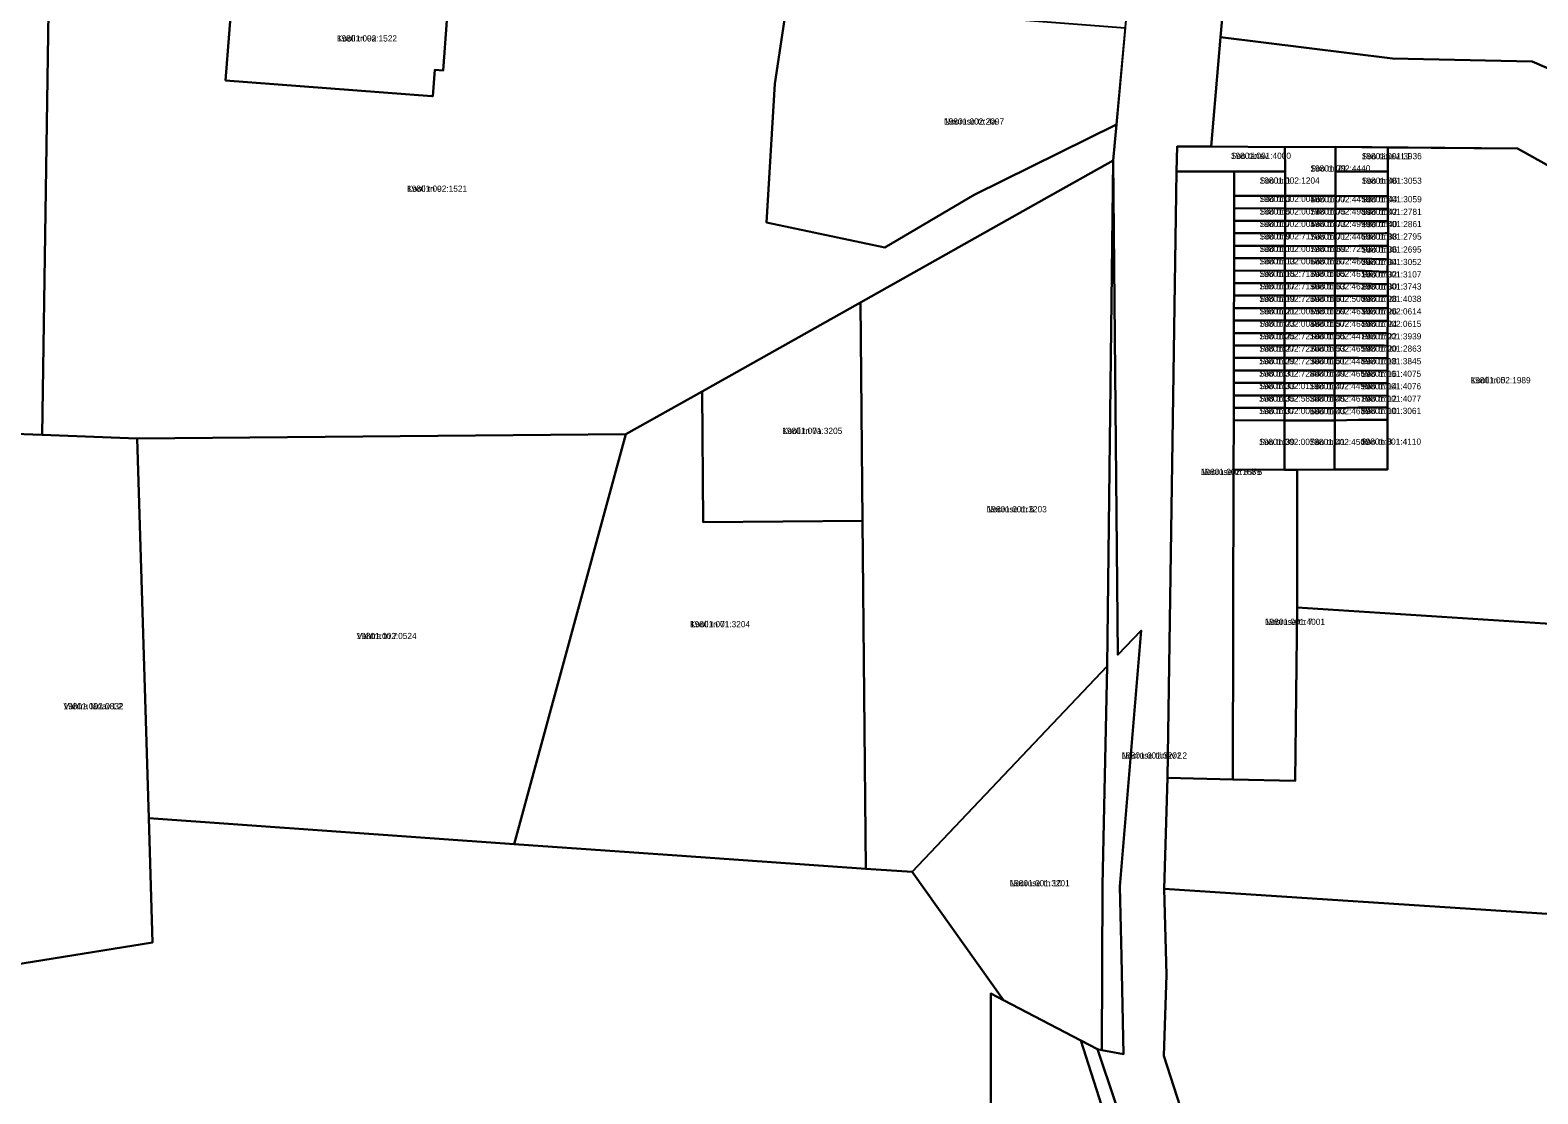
# Model space of a CAD drawing. Extents: x 516875 to 535633, y 6574491 to 6593094.
# Drawn here: x 530183.2 to 530547.5, y 6587606.7 to 6587863.8 of the extents above; entities that cross this region are included whole.
import ezdxf

# ---------------------------------------------------------------- set-up
doc = ezdxf.new("R2010")
doc.units = 0
for name, color, linetype in [('L_AADRESS', 7, 'Continuous'), ('PIIR', 7, 'Continuous'), ('TUNNUS', 7, 'Continuous')]:
    doc.layers.add(name, color=color, linetype=linetype)

msp = doc.modelspace()

# ---------------------------------------------------------------- linework, layer by layer
at = {"layer": 'PIIR'}
for points in [[(530494.19, 6587459.19), (530441.06, 6587617.5), (530442.15, 6587617.29), (530447.37, 6587616.26), (530446.85, 6587639.9), (530446.48, 6587656.81), (530451.63, 6587718.74), (530446, 6587712.8), (530444.84, 6587832.36), (530445.64, 6587841.06), (530465.86, 6588059.67)], [(530471.69, 6587872.04), (530470.83, 6587862.14), (530468.53, 6587835.68), (530460.3, 6587835.72), (530460.21, 6587829.69), (530457.99, 6587683.12), (530457.19, 6587656.26), (530457.79, 6587635.49), (530457.12, 6587615.92), (530464.25, 6587593.63)], [(530568.2, 6587820.95), (530542.6, 6587835.25), (530498.58, 6587835.59), (530486.39, 6587835.58), (530468.53, 6587835.68), (530470.83, 6587862.14), (530512.37, 6587856.99), (530546.08, 6587856.29), (530570.37, 6587845.76)], [(530564.24, 6587719.42), (530489.34, 6587724.29), (530489.31, 6587757.58), (530498.39, 6587757.59), (530511.13, 6587757.6), (530511.15, 6587769.59), (530511.16, 6587775.47), (530511.17, 6587778.5), (530511.17, 6587781.5), (530511.19, 6587784.55), (530511.19, 6587787.55), (530511.19, 6587790.55), (530511.2, 6587793.58), (530511.2, 6587796.6), (530511.2, 6587799.59), (530511.21, 6587802.39), (530511.19, 6587805.45), (530511.22, 6587808.42), (530511.22, 6587811.68), (530511.29, 6587814.73), (530511.26, 6587817.71), (530511.24, 6587820.67), (530511.24, 6587823.71), (530511.25, 6587829.64), (530511.26, 6587835.49), (530542.6, 6587835.25), (530568.2, 6587820.95)]]:
    msp.add_lwpolyline(points, dxfattribs=at)
for points in [[(530190.25, 6588040.19), (530188.72, 6587938.52), (530187.9, 6587884.41), (530186.12, 6587765.97), (530172.61, 6587766.49), (530173.22, 6587801), (530173.88, 6587838.5), (530173.97, 6587851.16), (530174.34, 6587868.11), (530175.17, 6587906.82), (530176.17, 6587967.78), (530176.71, 6587998.13), (530177.48, 6588041.95), (530188.84, 6588043.15), (530190.3, 6588043.72)], [(530470.83, 6587862.14), (530471.69, 6587872.04), (530515.98, 6587902.3), (530516.36, 6587909.81), (530549.92, 6587905.8), (530549.32, 6587896.6), (530553.58, 6587884.9), (530565.48, 6587882.55), (530571.4, 6587878.98), (530574.15, 6587874.67), (530570.37, 6587845.76), (530546.08, 6587856.29), (530512.37, 6587856.99)], [(530445.64, 6587841.06), (530444.84, 6587832.36), (530428.2, 6587822.98), (530383.81, 6587798.02), (530345.55, 6587776.51), (530327.09, 6587766.19), (530209.02, 6587765.1), (530186.12, 6587765.97), (530187.9, 6587884.41), (530366.08, 6587870.71), (530363.1, 6587850.89), (530361.08, 6587817.32), (530389.74, 6587811.3), (530411.25, 6587824.06)], [(530230.39, 6587851.7), (530232.16, 6587874.28), (530284.21, 6587870.18), (530283.9, 6587866.19), (530283.01, 6587854.07), (530281, 6587854.22), (530280.52, 6587847.89), (530280.24, 6587847.91)], [(530230.39, 6587851.7), (530280.24, 6587847.91), (530280.52, 6587847.89), (530281, 6587854.22), (530283.01, 6587854.07), (530283.9, 6587866.19), (530284.21, 6587870.18), (530232.16, 6587874.28)], [(530447.8, 6587864.43), (530445.64, 6587841.06), (530411.25, 6587824.06), (530389.74, 6587811.3), (530361.08, 6587817.32), (530363.1, 6587850.89), (530366.08, 6587870.71)], [(530486.43, 6587829.69), (530474.13, 6587829.69), (530460.21, 6587829.69), (530460.3, 6587835.72), (530468.53, 6587835.68), (530486.39, 6587835.58)], [(530486.42, 6587823.77), (530486.43, 6587829.69), (530486.39, 6587835.58), (530498.58, 6587835.59), (530498.62, 6587829.66), (530498.6, 6587823.74)], [(530498.58, 6587835.59), (530511.26, 6587835.49), (530511.25, 6587829.64), (530498.62, 6587829.66)], [(530384.3, 6587745.22), (530383.81, 6587798.02), (530428.2, 6587822.98), (530444.84, 6587832.36), (530443.4, 6587710.05), (530396.32, 6587660.33), (530385.09, 6587661.12)], [(530443.4, 6587710.05), (530444.84, 6587832.36), (530446, 6587712.8), (530451.63, 6587718.74), (530446.48, 6587656.81), (530446.85, 6587639.9), (530447.37, 6587616.26), (530442.15, 6587617.29), (530442.33, 6587657.1)], [(530460.21, 6587829.69), (530474.13, 6587829.69), (530474.12, 6587823.79), (530474.11, 6587820.77), (530474.11, 6587817.75), (530474.1, 6587814.74), (530474.09, 6587811.73), (530474.08, 6587808.72), (530474.08, 6587805.7), (530474.07, 6587802.68), (530474.07, 6587799.67), (530474.06, 6587796.65), (530474.06, 6587793.63), (530474.05, 6587790.62), (530474.04, 6587787.61), (530474.04, 6587784.59), (530474.02, 6587781.58), (530474.02, 6587778.56), (530474.02, 6587775.55), (530474.01, 6587772.53), (530474, 6587769.52), (530473.97, 6587757.63), (530473.78, 6587682.72), (530457.99, 6587683.12)], [(530474.13, 6587829.69), (530486.43, 6587829.69), (530486.42, 6587823.77), (530480.39, 6587823.78), (530474.12, 6587823.79)], [(530498.6, 6587823.74), (530498.62, 6587829.66), (530511.25, 6587829.64), (530511.24, 6587823.71), (530510.65, 6587823.71), (530504.31, 6587823.72)], [(530474.12, 6587823.79), (530486.42, 6587823.77), (530486.41, 6587820.75), (530474.11, 6587820.77)], [(530486.41, 6587820.75), (530486.41, 6587817.74), (530474.11, 6587817.75), (530474.11, 6587820.77)], [(530486.42, 6587823.77), (530498.6, 6587823.74), (530498.6, 6587820.67), (530486.41, 6587820.75)], [(530486.41, 6587820.75), (530498.6, 6587820.67), (530498.54, 6587817.73), (530486.41, 6587817.74)], [(530498.54, 6587817.73), (530498.6, 6587820.67), (530504.32, 6587820.67), (530510.6, 6587820.66), (530511.24, 6587820.67), (530511.26, 6587817.71), (530510.63, 6587817.69), (530504.2, 6587817.68)], [(530498.6, 6587820.67), (530498.6, 6587823.74), (530504.31, 6587823.72), (530510.65, 6587823.71), (530511.24, 6587823.71), (530511.24, 6587820.67), (530510.6, 6587820.66), (530504.32, 6587820.67)], [(530486.41, 6587817.74), (530486.4, 6587814.72), (530474.1, 6587814.74), (530474.11, 6587817.75)], [(530486.41, 6587817.74), (530498.54, 6587817.73), (530498.53, 6587814.72), (530486.4, 6587814.72)], [(530498.53, 6587814.72), (530498.54, 6587817.73), (530504.2, 6587817.68), (530510.63, 6587817.69), (530511.26, 6587817.71), (530511.29, 6587814.73), (530510.63, 6587814.73), (530504.22, 6587814.7)], [(530486.4, 6587814.72), (530486.39, 6587811.71), (530474.09, 6587811.73), (530474.1, 6587814.74)], [(530498.53, 6587814.72), (530498.57, 6587811.65), (530486.39, 6587811.71), (530486.4, 6587814.72)], [(530498.57, 6587811.65), (530498.53, 6587814.72), (530504.22, 6587814.7), (530510.63, 6587814.73), (530511.29, 6587814.73), (530511.22, 6587811.68), (530510.62, 6587811.68), (530504.19, 6587811.69)], [(530474.09, 6587811.73), (530486.39, 6587811.71), (530486.39, 6587808.69), (530474.08, 6587808.72)], [(530486.39, 6587811.71), (530498.57, 6587811.65), (530498.57, 6587808.64), (530486.39, 6587808.69)], [(530498.57, 6587808.64), (530498.57, 6587811.65), (530504.19, 6587811.69), (530510.62, 6587811.68), (530511.22, 6587811.68), (530511.22, 6587808.42), (530510.7, 6587808.44), (530504.14, 6587808.61)], [(530486.39, 6587808.69), (530486.38, 6587805.68), (530474.08, 6587805.7), (530474.08, 6587808.72)], [(530486.39, 6587808.69), (530498.57, 6587808.64), (530498.52, 6587805.7), (530486.38, 6587805.68)], [(530498.52, 6587805.7), (530498.57, 6587808.64), (530504.14, 6587808.61), (530510.7, 6587808.44), (530511.22, 6587808.42), (530511.19, 6587805.45), (530510.73, 6587805.43), (530504.16, 6587805.71)], [(530474.08, 6587805.7), (530486.38, 6587805.68), (530486.32, 6587802.67), (530474.07, 6587802.68)], [(530474.07, 6587802.68), (530486.32, 6587802.67), (530486.31, 6587799.66), (530474.07, 6587799.67)], [(530486.31, 6587799.66), (530486.32, 6587802.67), (530498.51, 6587802.67), (530498.47, 6587799.63)], [(530486.32, 6587802.67), (530486.38, 6587805.68), (530498.52, 6587805.7), (530498.51, 6587802.67)], [(530511.2, 6587799.59), (530498.47, 6587799.63), (530498.51, 6587802.67), (530504.18, 6587802.62), (530510.4, 6587802.42), (530511.21, 6587802.39)], [(530498.51, 6587802.67), (530498.52, 6587805.7), (530504.16, 6587805.71), (530510.73, 6587805.43), (530511.19, 6587805.45), (530511.21, 6587802.39), (530510.4, 6587802.42), (530504.18, 6587802.62)], [(530486.31, 6587799.66), (530486.36, 6587796.63), (530474.06, 6587796.65), (530474.07, 6587799.67)], [(530486.36, 6587796.63), (530486.31, 6587799.66), (530498.47, 6587799.63), (530498.5, 6587796.62)], [(530511.2, 6587799.59), (530511.2, 6587796.6), (530510.42, 6587796.6), (530504.28, 6587796.61), (530498.5, 6587796.62), (530498.47, 6587799.63)], [(530345.84, 6587744.86), (530345.55, 6587776.51), (530383.81, 6587798.02), (530384.3, 6587745.22)], [(530474.06, 6587796.65), (530486.36, 6587796.63), (530486.36, 6587793.62), (530474.06, 6587793.63)], [(530486.36, 6587793.62), (530486.36, 6587796.63), (530498.5, 6587796.62), (530498.49, 6587793.61)], [(530498.5, 6587796.62), (530504.28, 6587796.61), (530510.42, 6587796.6), (530511.2, 6587796.6), (530511.2, 6587793.58), (530510.41, 6587793.59), (530504.27, 6587793.6), (530498.49, 6587793.61)], [(530486.36, 6587793.62), (530486.29, 6587790.61), (530474.05, 6587790.62), (530474.06, 6587793.63)], [(530486.29, 6587790.61), (530486.36, 6587793.62), (530498.49, 6587793.61), (530498.49, 6587790.58)], [(530498.49, 6587793.61), (530504.27, 6587793.6), (530510.41, 6587793.59), (530511.2, 6587793.58), (530511.19, 6587790.55), (530510.4, 6587790.55), (530504.26, 6587790.56), (530498.49, 6587790.58)], [(530486.29, 6587790.61), (530486.29, 6587787.6), (530474.04, 6587787.61), (530474.05, 6587790.62)], [(530474.04, 6587787.61), (530486.29, 6587787.6), (530486.28, 6587784.58), (530474.04, 6587784.59)], [(530486.28, 6587784.58), (530486.29, 6587787.6), (530498.47, 6587787.65), (530498.49, 6587784.62)], [(530486.29, 6587787.6), (530486.29, 6587790.61), (530498.49, 6587790.58), (530498.47, 6587787.65)], [(530498.49, 6587790.58), (530504.26, 6587790.56), (530510.4, 6587790.55), (530511.19, 6587790.55), (530511.19, 6587787.55), (530510.37, 6587787.56), (530504.17, 6587787.61), (530498.47, 6587787.65)], [(530498.49, 6587784.62), (530498.47, 6587787.65), (530504.17, 6587787.61), (530510.37, 6587787.56), (530511.19, 6587787.55), (530511.19, 6587784.55), (530510.33, 6587784.55), (530504.16, 6587784.59)], [(530474.04, 6587784.59), (530486.28, 6587784.58), (530486.28, 6587781.57), (530474.02, 6587781.58)], [(530486.28, 6587781.57), (530486.28, 6587784.58), (530498.49, 6587784.62), (530498.41, 6587781.54)], [(530498.49, 6587784.62), (530504.16, 6587784.59), (530510.33, 6587784.55), (530511.19, 6587784.55), (530511.17, 6587781.5), (530498.41, 6587781.54)], [(530474.02, 6587781.58), (530486.28, 6587781.57), (530486.27, 6587778.55), (530474.02, 6587778.56)], [(530486.27, 6587778.55), (530486.28, 6587781.57), (530498.41, 6587781.54), (530498.4, 6587778.53)], [(530511.17, 6587781.5), (530511.17, 6587778.5), (530498.4, 6587778.53), (530498.41, 6587781.54)], [(530474.02, 6587778.56), (530480.07, 6587778.55), (530486.27, 6587778.55), (530486.26, 6587775.54), (530480.06, 6587775.54), (530474.02, 6587775.55)], [(530486.26, 6587775.54), (530486.27, 6587778.55), (530498.4, 6587778.53), (530498.39, 6587775.51)], [(530511.16, 6587775.47), (530498.39, 6587775.51), (530498.4, 6587778.53), (530511.17, 6587778.5)], [(530300.18, 6587667.07), (530327.09, 6587766.19), (530345.55, 6587776.51), (530345.84, 6587744.86), (530384.3, 6587745.22), (530385.09, 6587661.12), (530340.66, 6587664.21)], [(530480.06, 6587775.54), (530486.26, 6587775.54), (530486.31, 6587772.51), (530480.06, 6587772.52), (530474.01, 6587772.53), (530474.02, 6587775.55)], [(530486.31, 6587772.51), (530486.26, 6587775.54), (530498.39, 6587775.51), (530498.44, 6587772.49)], [(530498.39, 6587775.51), (530511.16, 6587775.47), (530511.16, 6587772.59), (530510.45, 6587772.6), (530504.08, 6587772.62), (530498.44, 6587772.49)], [(530486.3, 6587769.48), (530486.28, 6587757.58), (530473.97, 6587757.63), (530474, 6587769.52)], [(530486.31, 6587772.51), (530486.3, 6587769.48), (530474, 6587769.52), (530474.01, 6587772.53)], [(530486.28, 6587757.58), (530486.3, 6587769.48), (530498.42, 6587769.47), (530498.39, 6587757.59), (530489.31, 6587757.58)], [(530486.3, 6587769.48), (530486.31, 6587772.51), (530498.44, 6587772.49), (530498.42, 6587769.47)], [(530498.42, 6587769.47), (530504.07, 6587769.62), (530510.43, 6587769.6), (530511.15, 6587769.59), (530511.13, 6587757.6), (530498.39, 6587757.59)], [(530498.42, 6587769.47), (530498.44, 6587772.49), (530504.08, 6587772.62), (530510.45, 6587772.6), (530511.16, 6587772.59), (530511.15, 6587769.59), (530510.43, 6587769.6), (530504.07, 6587769.62)], [(530209.02, 6587765.1), (530211.85, 6587673.31), (530212.77, 6587643.32), (530167.2, 6587635.94), (530147.97, 6587632.83), (530163.46, 6587654.93), (530121.53, 6587686), (530113.59, 6587674.45), (530099.65, 6587684.17), (530108.16, 6587696.47), (530127.79, 6587694.81), (530169.7, 6587664), (530170.84, 6587665.64), (530171.88, 6587724.63), (530172.61, 6587766.49), (530186.12, 6587765.97)], [(530209.02, 6587765.1), (530327.09, 6587766.19), (530300.18, 6587667.07), (530211.85, 6587673.31)], [(530486.28, 6587757.58), (530489.31, 6587757.58), (530489.34, 6587724.29), (530488.84, 6587682.33), (530473.78, 6587682.72), (530473.97, 6587757.63)], [(530733.84, 6587721.19), (530693.64, 6587661.58), (530690.31, 6587664.14), (530654.94, 6587612.77), (530566.96, 6587649.07), (530457.19, 6587656.26), (530457.99, 6587683.12), (530473.78, 6587682.72), (530488.84, 6587682.33), (530489.34, 6587724.29), (530564.24, 6587719.42), (530634.58, 6587696.55), (530644.22, 6587716.62), (530668.59, 6587703.27), (530690.54, 6587743.53)], [(530396.32, 6587660.33), (530443.4, 6587710.05), (530442.33, 6587657.1), (530442.15, 6587617.29), (530441.06, 6587617.5), (530437.05, 6587619.59), (530418.38, 6587629.33)], [(530135.79, 6587590.87), (530167.2, 6587635.94), (530212.77, 6587643.32), (530211.85, 6587673.31), (530300.18, 6587667.07), (530340.66, 6587664.21), (530385.09, 6587661.12), (530396.32, 6587660.33), (530418.38, 6587629.33), (530415.32, 6587630.93), (530415.39, 6587529.66), (530400.58, 6587545.61), (530344.4, 6587595.44), (530338.55, 6587598.02), (530244.28, 6587506.06)], [(530654.94, 6587612.77), (530622.48, 6587566.03), (530562.2, 6587593.66), (530464.25, 6587593.63), (530457.12, 6587615.92), (530457.79, 6587635.49), (530457.19, 6587656.26), (530566.96, 6587649.07)], [(530415.39, 6587529.66), (530415.32, 6587630.93), (530418.38, 6587629.33), (530437.05, 6587619.59), (530452.09, 6587572.42), (530451.75, 6587567.37), (530490.16, 6587458.39), (530481.69, 6587456.76), (530492.38, 6587429.53), (530493.07, 6587421.71), (530511.55, 6587377.84), (530523.7, 6587352.98), (530540.88, 6587309.53), (530539.31, 6587307.81), (530537.55, 6587305.83), (530520.68, 6587342.99), (530500.88, 6587386.56), (530483.65, 6587424.49), (530469.58, 6587455.33), (530459.14, 6587480.21), (530439.07, 6587499.39), (530419.63, 6587518.05), (530413.55, 6587523.88)], [(530441.06, 6587617.5), (530494.19, 6587459.19), (530490.16, 6587458.39), (530451.75, 6587567.37), (530452.09, 6587572.42), (530437.05, 6587619.59)]]:
    msp.add_lwpolyline(points, close=True, dxfattribs=at)

# ---------------------------------------------------------------- texts
at = {"layer": 'L_AADRESS'}
for s, p in [('Kooli tn 9a', (530257.33, 6587861.09)), ('Nooruse tn 4a', (530404.02, 6587841.01)), ('Soo tänav', (530473.33, 6587832.71)), ('Soo tänav L1', (530504.93, 6587832.62)), ('Soo tn 1', (530480.27, 6587826.73)), ('Soo tn 79', (530492.52, 6587829.66)), ('Soo tn 46', (530504.93, 6587826.69)), ('Kooli tn 9', (530274.27, 6587824.76)), ('Soo tn 5', (530480.26, 6587819.25)), ('Soo tn 3', (530480.26, 6587822.27)), ('Soo tn 75', (530492.49, 6587819.24)), ('Soo tn 77', (530492.51, 6587822.22)), ('Soo tn 42', (530504.91, 6587819.18)), ('Soo tn 44', (530504.92, 6587822.2)), ('Soo tn 7', (530480.25, 6587816.24)), ('Soo tn 73', (530492.47, 6587816.23)), ('Soo tn 40', (530504.91, 6587816.21)), ('Soo tn 9', (530480.25, 6587813.23)), ('Soo tn 71', (530492.47, 6587813.18)), ('Soo tn 38', (530504.9, 6587813.19)), ('Soo tn 11', (530480.24, 6587810.21)), ('Soo tn 69', (530492.48, 6587810.18)), ('Soo tn 36', (530504.89, 6587810.06)), ('Soo tn 13', (530480.23, 6587807.2)), ('Soo tn 67', (530492.47, 6587807.19)), ('Soo tn 34', (530504.87, 6587807.04)), ('Soo tn 17', (530480.19, 6587801.17)), ('Soo tn 15', (530480.21, 6587804.19)), ('Soo tn 63', (530492.4, 6587801.15)), ('Soo tn 65', (530492.43, 6587804.19)), ('Soo tn 30', (530504.85, 6587801.13)), ('Soo tn 32', (530504.86, 6587804.05)), ('Soo tn 19', (530480.2, 6587798.15)), ('Soo tn 61', (530492.41, 6587798.14)), ('Soo tn 28', (530504.84, 6587798.12)), ('Soo tn 21', (530480.21, 6587795.13)), ('Soo tn 59', (530492.43, 6587795.12)), ('Soo tn 26', (530504.85, 6587795.1)), ('Soo tn 23', (530480.19, 6587792.12)), ('Soo tn 57', (530492.41, 6587792.1)), ('Soo tn 24', (530504.84, 6587792.08)), ('Soo tn 27', (530480.16, 6587786.09)), ('Soo tn 25', (530480.17, 6587789.11)), ('Soo tn 53', (530492.38, 6587786.11)), ('Soo tn 55', (530492.38, 6587789.11)), ('Soo tn 22', (530504.83, 6587789.07)), ('Soo tn 20', (530504.84, 6587786.1)), ('Soo tn 29', (530480.15, 6587783.08)), ('Soo tn 51', (530492.37, 6587783.08)), ('Soo tn 18', (530504.81, 6587783.06)), ('Soo tn 31', (530480.15, 6587780.07)), ('Soo tn 49', (530492.34, 6587780.05)), ('Soo tn 16', (530504.79, 6587780.02)), ('Soo tn 33', (530480.14, 6587777.05)), ('Soo tn 47', (530492.33, 6587777.03)), ('Soo tn 14', (530504.78, 6587777)), ('Kooli tn 5', (530531.24, 6587778.45)), ('Soo tn 35', (530480.15, 6587774.03)), ('Soo tn 45', (530492.35, 6587774.01)), ('Soo tn 12', (530504.79, 6587774)), ('Soo tn 37', (530480.15, 6587771.01)), ('Soo tn 43', (530492.37, 6587770.99)), ('Soo tn 10', (530504.79, 6587771.04)), ('Kooli tn 7a', (530364.92, 6587766.22)), ('Soo tn 39', (530480.14, 6587763.55)), ('Soo tn 41', (530492.35, 6587763.53)), ('Soo tn 8', (530504.77, 6587763.61)), ('Nooruse tn 3 // 5', (530466.06, 6587756.3)), ('Nooruse tn 6', (530414.33, 6587747.26)), ('Kooli tn 7', (530342.64, 6587719.48)), ('Nooruse tn 7', (530481.56, 6587720.06)), ('Vahtra tn 7', (530262.07, 6587716.63)), ('Vahtra tänav L2', (530191.24, 6587699.66)), ('Nooruse tänav L2', (530446.89, 6587687.74)), ('Nooruse tn 10', (530419.86, 6587656.87))]:
    msp.add_text(s, height=1.5, dxfattribs=at).set_placement(p)
at = {"layer": 'TUNNUS'}
for s, p in [('19801:002:1522', (530257.33, 6587861.09)), ('19801:002:2097', (530404.02, 6587841.01)), ('19801:001:4000', (530473.33, 6587832.71)), ('19801:001:3936', (530504.93, 6587832.62)), ('19801:002:1204', (530480.27, 6587826.73)), ('19801:002:4440', (530492.52, 6587829.66)), ('19801:001:3053', (530504.93, 6587826.69)), ('19801:002:1521', (530274.27, 6587824.76)), ('19801:002:0071', (530480.26, 6587819.25)), ('19801:002:0046', (530480.26, 6587822.27)), ('19801:002:4980', (530492.49, 6587819.24)), ('19801:002:4450', (530492.51, 6587822.22)), ('19801:001:2781', (530504.91, 6587819.18)), ('19801:001:3059', (530504.92, 6587822.2)), ('19801:002:0047', (530480.25, 6587816.24)), ('19801:002:4990', (530492.47, 6587816.23)), ('19801:001:2861', (530504.91, 6587816.21)), ('19801:002:7170', (530480.25, 6587813.23)), ('19801:002:4460', (530492.47, 6587813.18)), ('19801:001:2795', (530504.9, 6587813.19)), ('19801:002:0072', (530480.24, 6587810.21)), ('19801:002:7250', (530492.48, 6587810.18)), ('19801:001:2695', (530504.89, 6587810.06)), ('19801:002:0066', (530480.23, 6587807.2)), ('19801:002:4600', (530492.47, 6587807.19)), ('19801:001:3052', (530504.87, 6587807.04)), ('19801:002:7190', (530480.19, 6587801.17)), ('19801:002:7180', (530480.21, 6587804.19)), ('19801:002:4620', (530492.4, 6587801.15)), ('19801:002:4610', (530492.43, 6587804.19)), ('19801:001:3743', (530504.85, 6587801.13)), ('19801:001:3107', (530504.86, 6587804.05)), ('19801:002:7200', (530480.2, 6587798.15)), ('19801:002:5000', (530492.41, 6587798.14)), ('19801:001:4038', (530504.84, 6587798.12)), ('19801:002:0065', (530480.21, 6587795.13)), ('19801:002:4630', (530492.43, 6587795.12)), ('19801:002:0614', (530504.85, 6587795.1)), ('19801:002:0048', (530480.19, 6587792.12)), ('19801:002:4640', (530492.41, 6587792.1)), ('19801:002:0615', (530504.84, 6587792.08)), ('19801:002:7210', (530480.17, 6587789.11)), ('19801:002:7220', (530480.16, 6587786.09)), ('19801:002:4470', (530492.38, 6587789.11)), ('19801:002:4650', (530492.38, 6587786.11)), ('19801:001:3939', (530504.83, 6587789.07)), ('19801:001:2863', (530504.84, 6587786.1)), ('19801:002:7230', (530480.15, 6587783.08)), ('19801:002:4480', (530492.37, 6587783.08)), ('19801:001:3845', (530504.81, 6587783.06)), ('19801:002:7240', (530480.15, 6587780.07)), ('19801:002:4660', (530492.34, 6587780.05)), ('19801:001:4075', (530504.79, 6587780.02)), ('19801:002:0111', (530480.14, 6587777.05)), ('19801:002:4490', (530492.33, 6587777.03)), ('19801:001:4076', (530504.78, 6587777)), ('19801:002:1989', (530531.24, 6587778.45)), ('19801:002:5830', (530480.15, 6587774.03)), ('19801:002:4670', (530492.35, 6587774.01)), ('19801:001:4077', (530504.79, 6587774)), ('19801:002:0060', (530480.15, 6587771.01)), ('19801:002:4680', (530492.37, 6587770.99)), ('19801:001:3061', (530504.79, 6587771.04)), ('19801:001:3205', (530364.92, 6587766.22)), ('19801:002:0073', (530480.14, 6587763.55)), ('19801:002:4500', (530492.35, 6587763.53)), ('19801:001:4110', (530504.77, 6587763.61)), ('19801:002:1689', (530466.06, 6587756.3)), ('19801:001:3203', (530414.33, 6587747.26)), ('19801:001:3204', (530342.64, 6587719.48)), ('19801:001:4001', (530481.56, 6587720.06)), ('19801:002:0524', (530262.07, 6587716.63)), ('19801:002:0832', (530191.24, 6587699.66)), ('19801:001:3202', (530446.89, 6587687.74)), ('19801:001:3201', (530419.86, 6587656.87))]:
    msp.add_text(s, height=1.5, dxfattribs=at).set_placement(p)

doc.saveas('drawing.dxf')
